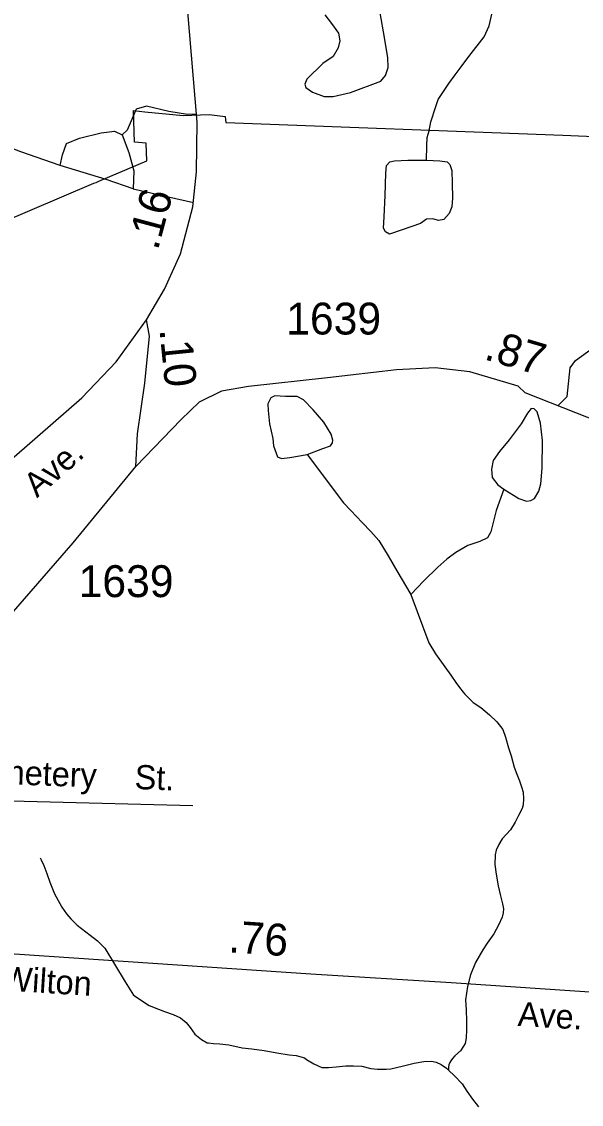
# Model space of a CAD drawing. Extents: x 2056842 to 2160602, y 826753 to 1016856.
# Drawn here: x 2093583 to 2095777, y 862993 to 867240 of the extents above; entities that cross this region are included whole.
import ezdxf

# ---------------------------------------------------------------- set-up
doc = ezdxf.new("R2010")
doc.units = 0
for name, color, linetype in [('Exist Boundary Political City Limit New', 7, 'Continuous'), ('Exist Hydrographic Creek Single Shore', 7, 'Continuous'), ('Exist Hydrographic Misc Water Feature', 7, 'Continuous'), ('Exist Road Non-System Type 51', 7, 'Continuous'), ('Exist Road Non-System Type 51 Label', 7, 'Continuous'), ('Exist Road Primary NC Attributed', 7, 'Continuous'), ('Exist Road Primary NC Label', 7, 'Continuous'), ('Exist Road Primary NC Service Mileage Hundredths English Label', 7, 'Continuous'), ('Exist Road Primary US Attributed', 7, 'Continuous'), ('Exist Road Primary US Label', 7, 'Continuous'), ('Exist Road Primary US Mileage Hundredths English Label', 7, 'Continuous'), ('Exist Road Secondary Mileage Hundredths English Label', 7, 'Continuous'), ('Exist Road Secondary Type 51 Attributed', 7, 'Continuous'), ('Exist Road Secondary Type 51 Number Label', 7, 'Continuous'), ('Map Preparation Boundary City Limit Buffer Line', 7, 'Continuous')]:
    doc.layers.add(name, color=color, linetype=linetype)

msp = doc.modelspace()

# ---------------------------------------------------------------- linework, layer by layer
at = {"layer": 'Exist Boundary Political City Limit New'}
msp.add_lwpolyline([(2090958.1, 865372.4), (2091361.1, 865543.2), (2091671.4, 865674.6), (2092500, 866025.6), (2093030.2, 866250.8), (2093114.1, 866286.4), (2093155, 866303.8), (2093371.6, 866395.8), (2093866.6, 866606), (2093874.8, 866609.4), (2093886.4, 866614.4), (2094074.5, 866694.3), (2094071.5, 866763.2), (2094025.5, 866766.9), (2094021.9, 866891.5), (2094066, 866886.5), (2094216.6, 866872.4), (2094318.8, 866875.7), (2094381.1, 866868.4), (2094383.1, 866844.7), (2095704, 866794.2), (2095890.8, 866786.8)], dxfattribs=at)
at = {"layer": 'Exist Hydrographic Creek Single Shore'}
for points in [[(2095170.7, 866696.3), (2095171.1, 866752.9), (2095173.2, 866785.1), (2095181, 866811.1), (2095186.9, 866847.1), (2095206.6, 866907), (2095216.4, 866935.2), (2095258.3, 866997.4), (2095282.3, 867031.5), (2095310.4, 867067.5), (2095335.8, 867103.6), (2095395.7, 867179.8), (2095415.3, 867223.9), (2095427.6, 867274), (2095437.1, 867316)], [(2094772, 867267.3), (2094797.5, 867233.2), (2094825.5, 867194.3), (2094830.4, 867165.1), (2094824.3, 867137.2), (2094804.8, 867103.1), (2094763.5, 867076.4), (2094701.5, 867014.3), (2094693, 866994.9), (2094696.7, 866981.5), (2094723.4, 866963.3), (2094769.6, 866946.2), (2094804.8, 866946.2), (2094871.7, 866962), (2094990.8, 867007), (2095009, 867028.9), (2095020, 867060.5), (2095018.8, 867099.5), (2095001.7, 867200.4), (2094983.5, 867305)], [(2095170.7, 866696.3), (2095223, 866694.6), (2095250.9, 866689.7), (2095261.8, 866680), (2095269.1, 866655.7), (2095270.4, 866605.8), (2095271.6, 866547.5), (2095269.1, 866513.4), (2095259.4, 866487.9), (2095237.5, 866463.5), (2095216.9, 866459.9), (2095195, 866466), (2095170.7, 866464.8), (2095146.4, 866447.7), (2095074.7, 866423.4), (2095024.8, 866406.4), (2095009, 866414.9), (2095001.7, 866429.5), (2095004.2, 866474.5), (2095007.8, 866558.4), (2095010.2, 866646), (2095013.9, 866675.2), (2095026, 866689.7), (2095044.3, 866694.6), (2095096.5, 866697), (2095170.7, 866696.3)], [(2095685, 865733), (2095721.6, 865769.5), (2095734, 865881.8), (2095754.8, 865910.9), (2095862.8, 865989.8), (2095896, 866039.7), (2095929.3, 866127), (2096024.8, 866179), (2096242.9, 866320.3), (2096414.2, 866435.7), (2096561.7, 866452.3), (2096811, 866498), (2096923.1, 866525), (2097141.2, 866512.6), (2097222.2, 866464.8), (2097298, 866451.3), (2097387.3, 866476.2)], [(2095472.7, 865405.6), (2095532.2, 865369.4), (2095562.6, 865358.5), (2095579.6, 865360.9), (2095594.2, 865369.4), (2095610, 865398.6), (2095618.5, 865426.6), (2095623.4, 865488.6), (2095624.6, 865596.8), (2095617.3, 865664.9), (2095603.9, 865708.7), (2095591.8, 865720.9), (2095580.8, 865722.1), (2095566.3, 865703.8), (2095540.7, 865662.5), (2095494.5, 865599.3), (2095456.9, 865554.3), (2095431.3, 865519), (2095425.3, 865484.9), (2095427.7, 865452.1), (2095449.6, 865422.9), (2095472.7, 865405.6)], [(2094702.1, 865541.4), (2094845.3, 865352.1), (2094873.4, 865322.3), (2094917.9, 865274.6), (2094952.1, 865240.5), (2094983.9, 865204.4), (2095020.2, 865144.6), (2095054.5, 865085), (2095109.2, 864992.2)], [(2095472.7, 865405.6), (2095443.5, 865321.7), (2095422.8, 865239), (2095409.5, 865214.7), (2095379.1, 865201.3), (2095331.7, 865185.5), (2095285.5, 865157.6), (2095250.2, 865132), (2095215, 865100.4), (2095160.3, 865046.9), (2095109.2, 864992.2)], [(2095109.2, 864992.2), (2095179.3, 864803.2), (2095205.6, 864759.5), (2095241.5, 864709.4), (2095265.5, 864675.7), (2095285.5, 864647.9), (2095299.7, 864627.9), (2095314.1, 864609.9)], [(2095314.1, 864609.9), (2095320, 864601.7), (2095337.8, 864584.4), (2095353.4, 864568.7), (2095383.4, 864549.1), (2095417.4, 864521.2), (2095445.5, 864493.4), (2095469.9, 864463.4), (2095480.1, 864433.4), (2095491.8, 864391.4), (2095502.3, 864359.4), (2095514.2, 864315.9), (2095524.2, 864287.6), (2095534.5, 864261.6), (2095542.3, 864237.7), (2095548.8, 864217.6), (2095550.9, 864191.8), (2095548.8, 864167.7), (2095544.9, 864153.8), (2095531, 864125.9), (2095517.3, 864099.5), (2095499, 864069.4), (2095467, 864033.7), (2095453.3, 864011.5), (2095443.2, 863989.4), (2095439.3, 863971.4), (2095437.7, 863933.4), (2095443.6, 863895.6), (2095451.6, 863849.4), (2095459.6, 863815.6), (2095468, 863779.5), (2095471.9, 863759.4), (2095470.1, 863743.5), (2095466.2, 863727.5), (2095452.5, 863695.5), (2095434, 863661.7), (2095408.4, 863625.4), (2095390.5, 863599.3), (2095362.6, 863549.2), (2095343.2, 863501.4), (2095331.3, 863454.9), (2095323.1, 863403.1), (2095325.3, 863363.3), (2095327.4, 863319.2), (2095327.6, 863285.1), (2095325.7, 863253.3), (2095321.6, 863231.2), (2095315.7, 863221.2), (2095303.8, 863203), (2095281.7, 863182.8), (2095272, 863173), (2095266.1, 863163), (2095262, 863157), (2095257.9, 863147.2), (2095256, 863138.9), (2095256.2, 863127.1)], [(2093655.6, 863960.1), (2093659.9, 863952.1), (2093669.7, 863929.9), (2093681.8, 863898.1), (2093694.1, 863864.1), (2093712.2, 863818), (2093717.9, 863806.2), (2093740.3, 863766.3), (2093758.5, 863740.4), (2093776.4, 863720.2), (2093800.4, 863696.3), (2093852.4, 863656.7), (2093880.5, 863634.7), (2093908.8, 863604.8), (2093947, 863543), (2093989.2, 863472.9), (2094021, 863421), (2094083.1, 863381.1), (2094119.2, 863365.5), (2094143.4, 863357.4), (2094177.4, 863345.3), (2094205.3, 863331.8), (2094227.5, 863313.9), (2094243.7, 863294), (2094261.9, 863268), (2094288, 863247.8), (2094309.9, 863234), (2094315.7, 863233.9), (2094335.7, 863232.1), (2094359.7, 863230.1), (2094395.6, 863226.3), (2094448.1, 863214.3), (2094485.6, 863210.6), (2094534, 863204.5), (2094583.9, 863194.9), (2094631.8, 863187.2), (2094659.9, 863185), (2094691.9, 863175.3), (2094699.7, 863169.2), (2094728.2, 863151.6), (2094759.8, 863137.4), (2094786.2, 863137.4), (2094816, 863139.5), (2094854.1, 863143.8), (2094884.3, 863143.7), (2094916.2, 863142.1), (2094951.7, 863133.8), (2094978, 863130.3), (2094991.9, 863130.2), (2095012, 863130.5), (2095030.1, 863132.2), (2095080.3, 863144.4), (2095121.7, 863154.3), (2095159.9, 863160.8), (2095190, 863162.7), (2095207.8, 863158.7), (2095227.9, 863148.8), (2095248.2, 863134.9), (2095256.2, 863127.1)], [(2095256.2, 863127.1), (2095280, 863104.8), (2095310.2, 863073), (2095328.4, 863045.1), (2095350.3, 863013.5), (2095374.1, 862983.4)]]:
    msp.add_lwpolyline(points, dxfattribs=at)
at = {"layer": 'Exist Hydrographic Misc Water Feature'}
msp.add_lwpolyline([(2094702.1, 865541.4), (2094764.1, 865565.7), (2094794.5, 865576.6), (2094801.7, 865587.6), (2094803, 865598.5), (2094796.9, 865621.6), (2094767.7, 865669.1), (2094726.4, 865717.7), (2094688.7, 865756.6), (2094663.2, 865770), (2094617, 865770), (2094575.7, 865772.4), (2094559.9, 865763.9), (2094547.7, 865740.8), (2094548.9, 865714.1), (2094555, 865661.8), (2094567.2, 865604.6), (2094570.8, 865575.4), (2094586.6, 865532.9), (2094601.2, 865526.8), (2094634, 865530.4), (2094702.1, 865541.4)], dxfattribs=at)
at = {"layer": 'Exist Road Non-System Type 51'}
msp.add_line((2094020.9, 866584.5), (2094256.2, 866530.3), dxfattribs=at)
for points in [[(2093733.9, 866675.8), (2093580, 866729), (2093447, 866780.4), (2093380.5, 866843.1), (2093343.5, 866897.3), (2093313, 866944.9), (2093276.9, 867013.3), (2093210.4, 867098.9), (2093130.6, 867245.3), (2093042.3, 867360.3), (2092783.8, 867643.7), (2092717.3, 867698.8), (2092588.1, 867860.4), (2092466.5, 867949.8), (2092256.5, 868034.4), (2091990.5, 868125.7), (2091804.3, 868226.5), (2091699.8, 868293), (2091504, 868547.8), (2091463.2, 868571.6), (2091261.8, 868615.3)], [(2094269, 866877.3), (2094233.7, 866875.4), (2094159.6, 866886.9), (2094072.2, 866907.8), (2094032.3, 866896.4), (2093996.2, 866814.6), (2093977.2, 866795.6)], [(2093733.9, 866675.8), (2093743.4, 866717.6), (2093758.6, 866761.4), (2093810, 866782.3), (2093895.5, 866803.2), (2093946.8, 866810.8), (2093977.2, 866795.6)], [(2093977.2, 866795.6), (2094003.8, 866727.1), (2094022.8, 866654.9), (2094020.9, 866584.5)], [(2094020.9, 866584.5), (2093914.5, 866620.6), (2093733.9, 866675.8)], [(2094253.6, 864164.4), (2093032.2, 864194.9)]]:
    msp.add_lwpolyline(points, dxfattribs=at)
at = {"layer": 'Exist Road Primary NC Attributed'}
msp.add_lwpolyline([(2092795.1, 863628.8), (2092882.4, 863617.4), (2093264, 863603.4), (2094716.8, 863504.7), (2095267.2, 863471.4), (2095984.7, 863422.6), (2096537.2, 863385.2), (2096819.9, 863367.2)], dxfattribs=at)
at = {"layer": 'Exist Road Primary US Attributed'}
for points in [[(2094073.2, 866070.1), (2094143.5, 866189.9), (2094205.3, 866329.7), (2094254.7, 866514.1), (2094268, 866651), (2094271.8, 866845), (2094219.5, 867465.8), (2094206.2, 867669.2), (2094179.6, 867992.5)], [(2091871.9, 863872), (2092073.9, 864092.9), (2092544.4, 864617.6), (2092704.3, 864777.7), (2092921.1, 864973.9), (2093332.5, 865342), (2093594.2, 865568.5), (2093818.5, 865763.9), (2093953.5, 865905.2), (2094073.2, 866070.1)]]:
    msp.add_lwpolyline(points, dxfattribs=at)
at = {"layer": 'Exist Road Secondary Type 51 Attributed'}
for points in [[(2094030.9, 865495.2), (2094037.6, 865622.5), (2094065.7, 865822), (2094084.9, 866006.5), (2094073.2, 866070.1)], [(2095997.7, 865609.5), (2095556.9, 865783.6), (2095529.9, 865810.6), (2095339.9, 865866.7), (2095204.3, 865881.8), (2095052.7, 865873.5), (2094782.7, 865843.3), (2094472.8, 865808.5), (2094366.8, 865790.8), (2094278.6, 865747.2), (2094208, 865679.6), (2094030.9, 865495.2)], [(2092795.1, 863628.8), (2092828.4, 863700.5), (2092903.7, 863934.9), (2092988.8, 864114.7), (2093061, 864248.2), (2093246.7, 864534.1), (2093454.6, 864816.6), (2093784.8, 865194.9), (2094030.9, 865495.2)]]:
    msp.add_lwpolyline(points, dxfattribs=at)
at = {"layer": 'Map Preparation Boundary City Limit Buffer Line'}
msp.add_lwpolyline([(2090958.1, 865372.4), (2091361.1, 865543.2), (2091671.4, 865674.6), (2092500, 866025.6), (2093030.2, 866250.8), (2093114.1, 866286.4), (2093155, 866303.8), (2093371.6, 866395.8), (2093866.6, 866606), (2093874.8, 866609.4), (2093886.4, 866614.4), (2094074.5, 866694.3), (2094071.5, 866763.2), (2094025.5, 866766.9), (2094021.9, 866891.5), (2094066, 866886.5), (2094216.6, 866872.4), (2094318.8, 866875.7), (2094381.1, 866868.4), (2094383.1, 866844.7), (2095704, 866794.2), (2095890.8, 866786.8)], dxfattribs=at)

# ---------------------------------------------------------------- texts
at = {"layer": 'Exist Road Non-System Type 51 Label'}
for s, p in [('Cemetery', (2093325.7, 864255.8)), ('St.', (2094024.9, 864230))]:
    msp.add_text(s, height=95, rotation=357.8831, dxfattribs=at).set_placement(p)
at = {"layer": 'Exist Road Primary NC Label'}
for s, rotation, p in [('E.  Wilton', 356.3512, (2093312.3, 863452.6)), ('Ave.', 356.8658, (2095526, 863300.1))]:
    msp.add_text(s, height=95, rotation=rotation, dxfattribs=at).set_placement(p)
at = {"layer": 'Exist Road Primary NC Service Mileage Hundredths English Label'}
msp.add_text('.76', height=125, rotation=356.1126, dxfattribs=at).set_placement((2094391.9, 863589.4))
at = {"layer": 'Exist Road Primary US Label'}
msp.add_text('Ave.', height=95, rotation=41.1136, dxfattribs=at).set_placement((2093643.2, 865369.7))
at = {"layer": 'Exist Road Primary US Mileage Hundredths English Label'}
msp.add_text('.16', height=125, rotation=75.0047, dxfattribs=at).set_placement((2094116.7, 866339.4))
at = {"layer": 'Exist Road Secondary Mileage Hundredths English Label'}
for s, rotation, p in [('.10', 275.7412, (2094123.2, 866032.6)), ('.87', 343.5488, (2095391.7, 865916.6))]:
    msp.add_text(s, height=125, rotation=rotation, dxfattribs=at).set_placement(p)
at = {"layer": 'Exist Road Secondary Type 51 Number Label'}
for p in [(2094620.4, 866012.7), (2093806.7, 864982.6)]:
    msp.add_text('1639', height=125, dxfattribs=at).set_placement(p)

doc.saveas('drawing.dxf')
